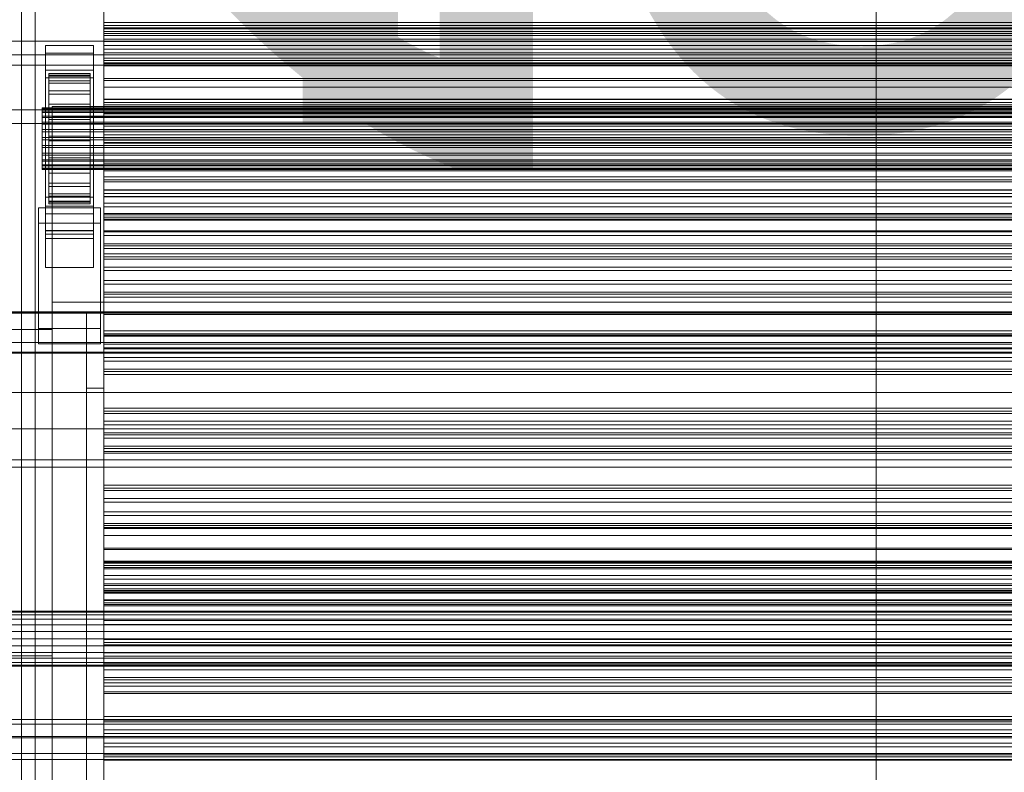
# Model space of a CAD drawing. Header units: millimetres. Extents: x -3490 to 61924, y -72580 to 6847.
# Tile 312 of 656: x -1274 to -988, y -33209 to -32990. Entities that reach past the tile are written whole.
import ezdxf

# ---------------------------------------------------------------- set-up
doc = ezdxf.new("R2010")
doc.units = ezdxf.units.MM
for name, color, linetype, lineweight in [('COTAS_O', 1, 'Continuous', 0), ('COTAS_P', 1, 'Continuous', 0), ('frontal_C03', 7, 'Continuous', 0), ('frontal_C03-dry', 7, 'Continuous', 0), ('frontal_secador', 7, 'Continuous', 0)]:
    doc.layers.add(name, color=color, linetype=linetype, lineweight=lineweight)
doc.dimstyles.new('R19_100', dxfattribs={"dimtxt": 250, "dimasz": 150, "dimexe": 150, "dimexo": 80, "dimgap": 100, "dimtad": 1, "dimtih": 1, "dimtoh": 1, "dimdsep": 46, "dimcen": 0.09, "dimadec": 0, "dimazin": 0, "dimtfac": 1, "dimtdec": 4, "dimtofl": 0, "dimtmove": 0, "dimatfit": 3, "dimfxl": 1, "dimtolj": 1, "dimtzin": 0, "dimarcsym": 0})

# ---------------------------------------------------------------- blocks, each defined once
blk = doc.blocks.new('DIM_R29_55')
at = {"layer": 'COTAS_P'}
for p, q in [((-3300, -33120), (-3150, -33075)), ((-60, -33120), (-210, -33075)), ((-3300, -34020), (-3300, -33120)), ((-3300, -33120), (-60, -33120)), ((-3300, -33120), (-3150, -33165)), ((-60, -33120), (-210, -33165)), ((-60, -34020), (-60, -33120))]:
    blk.add_line(p, q, dxfattribs=at)
blk.add_text('3240 P', height=250, dxfattribs=at).set_placement((-1680, -33020))
blk = doc.blocks.new('DIM_R29_56')
at = {"layer": 'COTAS_O'}
for p, q in [((-1725, -31700), (-1025, -31700)), ((-1025, -31700), (-1070, -31850)), ((-1025, -34400), (-1025, -31700)), ((-1025, -31700), (-980, -31850)), ((-1025, -34400), (-1070, -34250)), ((-1025, -34400), (-980, -34250)), ((-1725, -34400), (-1025, -34400))]:
    blk.add_line(p, q, dxfattribs=at)
blk.add_text('2700 O', height=250, rotation=90, dxfattribs=at).set_placement((-1125, -33050))
blk = doc.blocks.new('DIM_R29_64')
at = {"layer": 'COTAS_O'}
for p, q in [((-1400, -33000), (-700, -33000)), ((-700, -33000), (-745, -33150)), ((-700, -36000), (-700, -33000)), ((-700, -33000), (-655, -33150)), ((-700, -36000), (-745, -35850)), ((-700, -36000), (-655, -35850)), ((-1400, -36000), (-700, -36000))]:
    blk.add_line(p, q, dxfattribs=at)
blk.add_text('3000 O', height=250, rotation=90, dxfattribs=at).set_placement((-800, -34500))

msp = doc.modelspace()

# ---------------------------------------------------------------- linework, layer by layer
at = {"layer": 'frontal_C03'}
for p, q in [((-1274, -34875.113), (-1274, -32314.944)), ((-1270, -32314.944), (-1270, -34875.113)), ((-1270, -34879.011), (-1270, -32318.841)), ((-1274, -32441.623), (-1274, -35001.792)), ((-1270, -35001.792), (-1270, -32441.623)), ((-1250, -32992.085), (-1250, -32990.55)), ((-1250, -32990.55), (-1250, -32991.431)), ((1250, -32990.55), (-1250, -32990.55)), ((-1250, -32991.431), (-1250, -32994.392)), ((1250, -32991.431), (-1250, -32991.431)), ((-1250, -32995.45), (-1250, -32992.085)), ((1250, -32992.085), (-1250, -32992.085)), ((-1250, -32993.19), (-1250, -32992.392)), ((-1250, -32992.392), (-1250, -32993.774)), ((-1250, -32992.392), (1250, -32992.392)), ((-1250, -32996.112), (-1250, -32993.19)), ((-1250, -32993.19), (1250, -32993.19)), ((-1250, -32993.774), (-1250, -32997.242)), ((-1250, -32993.774), (1250, -32993.774)), ((-1250, -32994.392), (-1250, -32998.302)), ((1250, -32994.392), (-1250, -32994.392)), ((-1267, -32999.49), (-1267, -32997.244)), ((-1267, -32997.244), (-1253, -32997.244)), ((-1267, -33044.018), (-1267, -32997.244)), ((-1253, -32997.244), (-1253, -32999.49)), ((-1253, -32997.244), (-1253, -33044.018)), ((-1250, -32999.359), (-1250, -32995.45)), ((-1250, -32995.45), (1250, -32995.45)), ((-1250, -33000.961), (-1250, -32996.112)), ((-1250, -32996.112), (1250, -32996.112)), ((-1250, -32997.242), (-1250, -33002.558)), ((-1250, -32997.242), (1250, -32997.242)), ((-1253, -32999.49), (-1267, -32999.49)), ((-1267, -32999.49), (-1267, -33046.264)), ((-1253, -33046.264), (-1253, -32999.49)), ((-1250, -32998.302), (-1250, -33001.667)), ((1250, -32998.302), (-1250, -32998.302)), ((-1250, -33002.32), (-1250, -32999.359)), ((1250, -32999.359), (-1250, -32999.359)), ((-1250, -33007.405), (-1250, -33000.961)), ((-1250, -33000.961), (1250, -33000.961)), ((-1250, -33001.667), (-1250, -33003.201)), ((1250, -33001.667), (-1250, -33001.667)), ((-1250, -33003.201), (-1250, -33002.32)), ((1250, -33002.32), (-1250, -33002.32)), ((-1250, -33002.558), (-1250, -33009.36)), ((-1250, -33002.558), (1250, -33002.558)), ((1250, -33003.201), (-1250, -33003.201)), ((-1267, -33006.676), (-1267, -33004.43)), ((-1267, -33004.43), (-1253, -33004.43)), ((-1267, -33051.204), (-1267, -33004.43)), ((-1266, -33015.378), (-1266, -33005.384)), ((-1266, -33005.384), (-1266, -33006.205)), ((-1266, -33005.384), (-1254, -33005.384)), ((-1266, -33005.858), (-1266, -33005.384)), ((-1266, -33015.602), (-1266, -33005.858)), ((-1266, -33005.858), (-1254, -33005.858)), ((-1266, -33007.593), (-1266, -33005.858)), ((-1266, -33015.767), (-1266, -33006.205)), ((-1266, -33006.205), (-1266, -33008.264)), ((-1266, -33006.205), (-1254, -33006.205)), ((-1254, -33006.205), (-1254, -33005.384)), ((-1254, -33005.384), (-1254, -33015.378)), ((-1254, -33005.384), (-1254, -33005.858)), ((-1254, -33005.858), (-1254, -33015.602)), ((-1254, -33005.858), (-1254, -33007.593)), ((-1254, -33008.264), (-1254, -33006.205)), ((-1254, -33006.205), (-1254, -33015.767)), ((-1253, -33004.43), (-1253, -33006.676)), ((-1253, -33004.43), (-1253, -33051.204)), ((-1253, -33006.676), (-1267, -33006.676)), ((-1267, -33006.676), (-1267, -33053.45)), ((-1266, -33016.424), (-1266, -33007.593)), ((-1266, -33007.593), (-1254, -33007.593)), ((-1266, -33010.472), (-1266, -33007.593)), ((-1266, -33016.742), (-1266, -33008.264)), ((-1266, -33008.264), (-1266, -33011.42)), ((-1266, -33008.264), (-1254, -33008.264)), ((-1254, -33007.593), (-1254, -33016.424)), ((-1254, -33007.593), (-1254, -33010.472)), ((-1254, -33011.42), (-1254, -33008.264)), ((-1254, -33008.264), (-1254, -33016.742)), ((-1253, -33053.45), (-1253, -33006.676)), ((-1250, -33015.005), (-1250, -33007.405)), ((-1250, -33007.405), (1250, -33007.405)), ((-1250, -33009.36), (-1250, -33017.186)), ((-1250, -33009.36), (1250, -33009.36)), ((-1266, -33017.788), (-1266, -33010.472)), ((-1266, -33010.472), (-1254, -33010.472)), ((-1266, -33014.298), (-1266, -33010.472)), ((-1266, -33018.237), (-1266, -33011.42)), ((-1266, -33011.42), (-1266, -33015.459)), ((-1266, -33011.42), (-1254, -33011.42)), ((-1254, -33010.472), (-1254, -33017.788)), ((-1254, -33010.472), (-1254, -33014.298)), ((-1254, -33015.459), (-1254, -33011.42)), ((-1254, -33011.42), (-1254, -33018.237)), ((-1266, -33019.6), (-1266, -33014.298)), ((-1266, -33014.298), (-1254, -33014.298)), ((-1266, -33018.81), (-1266, -33014.298)), ((-1254, -33014.298), (-1254, -33019.6)), ((-1254, -33014.298), (-1254, -33018.81)), ((-1250, -33014.543), (-1250, -33013.008)), ((-1250, -33013.008), (-1250, -33013.889)), ((1250, -33013.008), (-1250, -33013.008)), ((-1250, -33013.889), (-1250, -33016.85)), ((1250, -33013.889), (-1250, -33013.889)), ((-1250, -33017.907), (-1250, -33014.543)), ((1250, -33014.543), (-1250, -33014.543)), ((-1250, -33023.243), (-1250, -33015.005)), ((-1250, -33015.005), (1250, -33015.005)), ((-1268, -33015.602), (-1268, -33015.378)), ((-1268, -33015.378), (-1268, -33015.767)), ((-1268, -33015.378), (1268, -33015.378)), ((-1268, -33016.424), (-1268, -33015.602)), ((-1268, -33015.602), (1268, -33015.602)), ((-1268, -33015.767), (-1268, -33016.742)), ((-1268, -33015.767), (1268, -33015.767)), ((-1268, -33017.788), (-1268, -33016.424)), ((-1268, -33016.424), (1268, -33016.424)), ((-1268, -33016.742), (-1268, -33018.237)), ((-1268, -33016.742), (1268, -33016.742)), ((-1268, -33019.6), (-1268, -33017.788)), ((-1268, -33017.788), (1268, -33017.788)), ((-1266, -33015.767), (-1266, -33015.378)), ((-1254, -33015.378), (-1266, -33015.378)), ((-1266, -33015.378), (-1266, -33015.602)), ((-1266, -33020.15), (-1266, -33015.459)), ((-1266, -33015.459), (-1266, -33020.106)), ((-1266, -33015.459), (-1254, -33015.459)), ((-1254, -33015.602), (-1266, -33015.602)), ((-1266, -33015.602), (-1266, -33016.424)), ((-1266, -33016.742), (-1266, -33015.767)), ((-1254, -33015.767), (-1266, -33015.767)), ((-1254, -33016.424), (-1266, -33016.424)), ((-1266, -33016.424), (-1266, -33017.788)), ((-1266, -33018.237), (-1266, -33016.742)), ((-1254, -33016.742), (-1266, -33016.742)), ((-1254, -33017.788), (-1266, -33017.788)), ((-1266, -33017.788), (-1266, -33019.6)), ((-1254, -33015.378), (-1254, -33015.767)), ((-1254, -33015.602), (-1254, -33015.378)), ((-1254, -33020.106), (-1254, -33015.459)), ((-1254, -33015.459), (-1254, -33020.15)), ((-1254, -33016.424), (-1254, -33015.602)), ((-1254, -33015.767), (-1254, -33016.742)), ((-1254, -33017.788), (-1254, -33016.424)), ((-1254, -33016.742), (-1254, -33018.237)), ((-1254, -33019.6), (-1254, -33017.788)), ((-1250, -33016.85), (-1250, -33020.759)), ((1250, -33016.85), (-1250, -33016.85)), ((-1250, -33017.186), (-1250, -33025.502)), ((1250, -33017.186), (-1250, -33017.186)), ((-1250, -33021.817), (-1250, -33017.907)), ((-1250, -33017.907), (1250, -33017.907)), ((-1268, -33018.237), (-1268, -33020.15)), ((-1268, -33018.237), (1268, -33018.237)), ((-1268, -33021.738), (-1268, -33019.6)), ((-1268, -33019.6), (1268, -33019.6)), ((-1268, -33020.15), (-1268, -33022.351)), ((-1268, -33020.15), (1268, -33020.15)), ((-1266, -33020.15), (-1266, -33018.237)), ((-1254, -33018.237), (-1266, -33018.237)), ((-1266, -33021.738), (-1266, -33018.81)), ((-1266, -33018.81), (-1254, -33018.81)), ((-1266, -33023.702), (-1266, -33018.81)), ((-1254, -33019.6), (-1266, -33019.6)), ((-1266, -33019.6), (-1266, -33021.738)), ((-1266, -33020.106), (-1266, -33022.351)), ((-1254, -33020.106), (-1266, -33020.106)), ((-1266, -33020.106), (-1266, -33025.043)), ((-1266, -33022.351), (-1266, -33020.15)), ((-1254, -33020.15), (-1266, -33020.15)), ((-1254, -33018.237), (-1254, -33020.15)), ((-1254, -33018.81), (-1254, -33021.738)), ((-1254, -33018.81), (-1254, -33023.702)), ((-1254, -33021.738), (-1254, -33019.6)), ((-1254, -33022.351), (-1254, -33020.106)), ((-1254, -33025.043), (-1254, -33020.106)), ((-1254, -33020.15), (-1254, -33022.351)), ((-1250, -33020.759), (-1250, -33024.124)), ((1250, -33020.759), (-1250, -33020.759)), ((-1268, -33024.055), (-1268, -33021.738)), ((-1268, -33021.738), (1268, -33021.738)), ((-1268, -33022.351), (-1268, -33024.69)), ((1268, -33022.351), (-1268, -33022.351)), ((-1254, -33021.738), (-1266, -33021.738)), ((-1266, -33021.738), (-1266, -33024.055)), ((-1266, -33022.351), (-1254, -33022.351)), ((-1266, -33024.69), (-1266, -33022.351)), ((-1266, -33024.055), (-1266, -33023.702)), ((-1266, -33023.702), (-1254, -33023.702)), ((-1266, -33028.639), (-1266, -33023.702)), ((-1254, -33024.055), (-1254, -33021.738)), ((-1254, -33022.351), (-1254, -33024.69)), ((-1254, -33023.702), (-1254, -33024.055)), ((-1254, -33023.702), (-1254, -33028.639)), ((-1250, -33024.778), (-1250, -33021.817)), ((1250, -33021.817), (-1250, -33021.817)), ((-1250, -33031.559), (-1250, -33023.243)), ((-1250, -33023.243), (1250, -33023.243)), ((-1268, -33026.394), (-1268, -33024.055)), ((-1268, -33024.055), (1268, -33024.055)), ((-1268, -33024.69), (-1268, -33027.007)), ((-1268, -33024.69), (1268, -33024.69)), ((-1268, -33028.595), (-1268, -33026.394)), ((-1268, -33026.394), (1268, -33026.394)), ((-1254, -33024.055), (-1266, -33024.055)), ((-1266, -33024.055), (-1266, -33026.394)), ((-1266, -33027.007), (-1266, -33024.69)), ((-1266, -33024.69), (-1266, -33025.043)), ((-1254, -33024.69), (-1266, -33024.69)), ((-1266, -33025.043), (-1266, -33029.935)), ((-1266, -33025.043), (-1254, -33025.043)), ((-1266, -33026.394), (-1266, -33028.639)), ((-1254, -33026.394), (-1266, -33026.394)), ((-1266, -33026.394), (-1266, -33028.595)), ((-1254, -33026.394), (-1254, -33024.055)), ((-1254, -33025.043), (-1254, -33024.69)), ((-1254, -33024.69), (-1254, -33027.007)), ((-1254, -33029.935), (-1254, -33025.043)), ((-1254, -33028.639), (-1254, -33026.394)), ((-1254, -33028.595), (-1254, -33026.394)), ((-1250, -33024.124), (-1250, -33025.659)), ((1250, -33024.124), (-1250, -33024.124)), ((-1250, -33025.659), (-1250, -33024.778)), ((1250, -33024.778), (-1250, -33024.778)), ((-1250, -33025.502), (-1250, -33033.74)), ((-1250, -33025.502), (1250, -33025.502)), ((1250, -33025.659), (-1250, -33025.659)), ((-1268, -33027.007), (-1268, -33029.145)), ((-1268, -33027.007), (1268, -33027.007)), ((-1268, -33030.508), (-1268, -33028.595)), ((-1268, -33028.595), (1268, -33028.595)), ((-1268, -33029.145), (-1268, -33030.957)), ((-1268, -33029.145), (1268, -33029.145)), ((-1266, -33029.145), (-1266, -33027.007)), ((-1266, -33027.007), (-1266, -33029.935)), ((-1254, -33027.007), (-1266, -33027.007)), ((-1266, -33028.595), (-1266, -33033.286)), ((-1254, -33028.595), (-1266, -33028.595)), ((-1266, -33028.595), (-1266, -33030.508)), ((-1266, -33028.639), (-1254, -33028.639)), ((-1266, -33033.286), (-1266, -33028.639)), ((-1266, -33030.957), (-1266, -33029.145)), ((-1266, -33029.145), (-1266, -33034.447)), ((-1254, -33029.145), (-1266, -33029.145)), ((-1254, -33029.935), (-1254, -33027.007)), ((-1254, -33027.007), (-1254, -33029.145)), ((-1254, -33033.286), (-1254, -33028.595)), ((-1254, -33030.508), (-1254, -33028.595)), ((-1254, -33028.639), (-1254, -33033.286)), ((-1254, -33034.447), (-1254, -33029.145)), ((-1254, -33029.145), (-1254, -33030.957)), ((-1268, -33032.003), (-1268, -33030.508)), ((-1268, -33030.508), (1268, -33030.508)), ((-1268, -33030.957), (-1268, -33032.321)), ((-1268, -33030.957), (1268, -33030.957)), ((-1268, -33032.978), (-1268, -33032.003)), ((-1268, -33032.003), (1268, -33032.003)), ((-1268, -33032.321), (-1268, -33033.143)), ((-1268, -33032.321), (1268, -33032.321)), ((-1266, -33029.935), (-1266, -33034.447)), ((-1266, -33029.935), (-1254, -33029.935)), ((-1266, -33030.508), (-1266, -33037.325)), ((-1254, -33030.508), (-1266, -33030.508)), ((-1266, -33030.508), (-1266, -33032.003)), ((-1266, -33032.321), (-1266, -33030.957)), ((-1266, -33030.957), (-1266, -33038.273)), ((-1254, -33030.957), (-1266, -33030.957)), ((-1266, -33032.003), (-1266, -33040.482)), ((-1254, -33032.003), (-1266, -33032.003)), ((-1266, -33032.003), (-1266, -33032.978)), ((-1266, -33033.143), (-1266, -33032.321)), ((-1266, -33032.321), (-1266, -33041.152)), ((-1254, -33032.321), (-1266, -33032.321)), ((-1254, -33034.447), (-1254, -33029.935)), ((-1254, -33037.325), (-1254, -33030.508)), ((-1254, -33032.003), (-1254, -33030.508)), ((-1254, -33038.273), (-1254, -33030.957)), ((-1254, -33030.957), (-1254, -33032.321)), ((-1254, -33040.482), (-1254, -33032.003)), ((-1254, -33032.978), (-1254, -33032.003)), ((-1254, -33041.152), (-1254, -33032.321)), ((-1254, -33032.321), (-1254, -33033.143)), ((-1250, -33039.385), (-1250, -33031.559)), ((-1250, -33031.559), (1250, -33031.559)), ((-1268, -33033.367), (-1268, -33032.978)), ((-1268, -33032.978), (1268, -33032.978)), ((-1268, -33033.143), (-1268, -33033.367)), ((-1268, -33033.143), (1268, -33033.143)), ((-1268, -33033.367), (1268, -33033.367)), ((-1266, -33032.978), (-1266, -33042.54)), ((-1254, -33032.978), (-1266, -33032.978)), ((-1266, -33032.978), (-1266, -33033.367)), ((-1266, -33033.367), (-1266, -33033.143)), ((-1266, -33033.143), (-1266, -33042.887)), ((-1254, -33033.143), (-1266, -33033.143)), ((-1266, -33033.286), (-1254, -33033.286)), ((-1266, -33037.325), (-1266, -33033.286)), ((-1266, -33033.367), (-1266, -33043.361)), ((-1254, -33033.367), (-1266, -33033.367)), ((-1266, -33034.447), (-1266, -33038.273)), ((-1266, -33034.447), (-1254, -33034.447)), ((-1254, -33042.54), (-1254, -33032.978)), ((-1254, -33033.367), (-1254, -33032.978)), ((-1254, -33042.887), (-1254, -33033.143)), ((-1254, -33033.143), (-1254, -33033.367)), ((-1254, -33033.286), (-1254, -33037.325)), ((-1254, -33043.361), (-1254, -33033.367)), ((-1254, -33038.273), (-1254, -33034.447)), ((-1250, -33033.74), (-1250, -33041.34)), ((-1250, -33033.74), (1250, -33033.74)), ((-1266, -33037.325), (-1254, -33037.325)), ((-1266, -33040.482), (-1266, -33037.325)), ((-1254, -33037.325), (-1254, -33040.482)), ((-1250, -33037), (-1250, -33035.465)), ((-1250, -33035.465), (-1250, -33036.347)), ((1250, -33035.465), (-1250, -33035.465)), ((-1250, -33036.347), (-1250, -33039.308)), ((1250, -33036.347), (-1250, -33036.347)), ((-1250, -33040.365), (-1250, -33037)), ((1250, -33037), (-1250, -33037)), ((-1266, -33038.273), (-1266, -33041.152)), ((-1266, -33038.273), (-1254, -33038.273)), ((-1266, -33040.482), (-1254, -33040.482)), ((-1266, -33042.54), (-1266, -33040.482)), ((-1254, -33041.152), (-1254, -33038.273)), ((-1254, -33040.482), (-1254, -33042.54)), ((-1250, -33039.308), (-1250, -33043.217)), ((1250, -33039.308), (-1250, -33039.308)), ((-1250, -33046.187), (-1250, -33039.385)), ((-1250, -33039.385), (1250, -33039.385)), ((-1250, -33044.274), (-1250, -33040.365)), ((-1250, -33040.365), (1250, -33040.365)), ((-1267, -33052.175), (-1267, -33041.395)), ((-1267, -33041.395), (-1253, -33041.395)), ((-1267, -33051.14), (-1267, -33041.395)), ((-1266, -33041.152), (-1266, -33042.887)), ((-1266, -33041.152), (-1254, -33041.152)), ((-1266, -33042.54), (-1254, -33042.54)), ((-1266, -33043.361), (-1266, -33042.54)), ((-1266, -33042.887), (-1266, -33043.361)), ((-1266, -33042.887), (-1254, -33042.887)), ((-1266, -33043.361), (-1254, -33043.361)), ((-1254, -33042.887), (-1254, -33041.152)), ((-1254, -33042.54), (-1254, -33043.361)), ((-1254, -33043.361), (-1254, -33042.887)), ((-1253, -33041.395), (-1253, -33052.175)), ((-1253, -33041.395), (-1253, -33051.14)), ((-1250, -33041.34), (-1250, -33047.784)), ((-1250, -33041.34), (1250, -33041.34)), ((-1250, -33043.217), (-1250, -33046.582)), ((1250, -33043.217), (-1250, -33043.217)), ((-1269, -33049.031), (-1269, -33044.539)), ((-1269, -33044.539), (-1251, -33044.539)), ((-1269, -33079.62), (-1269, -33044.539)), ((-1253, -33044.018), (-1267, -33044.018)), ((-1267, -33044.018), (-1267, -33046.264)), ((-1267, -33046.264), (-1253, -33046.264)), ((-1253, -33046.264), (-1253, -33044.018)), ((-1251, -33044.539), (-1251, -33049.031)), ((-1251, -33044.539), (-1251, -33079.62)), ((-1250, -33047.235), (-1250, -33044.274)), ((1250, -33044.274), (-1250, -33044.274)), ((-1250, -33051.504), (-1250, -33046.187)), ((-1250, -33046.187), (1250, -33046.187)), ((-1250, -33046.582), (-1250, -33048.117)), ((1250, -33046.582), (-1250, -33046.582)), ((-1251, -33049.031), (-1269, -33049.031)), ((-1269, -33084.111), (-1269, -33049.031)), ((-1251, -33084.111), (-1251, -33049.031)), ((-1250, -33048.117), (-1250, -33047.235)), ((1250, -33047.235), (-1250, -33047.235)), ((-1250, -33047.784), (-1250, -33052.633)), ((-1250, -33047.784), (1250, -33047.784)), ((1250, -33048.117), (-1250, -33048.117)), ((-1253, -33051.14), (-1267, -33051.14)), ((-1267, -33051.14), (-1267, -33061.919)), ((-1253, -33051.204), (-1267, -33051.204)), ((-1267, -33051.204), (-1267, -33053.45)), ((-1253, -33052.175), (-1267, -33052.175)), ((-1267, -33052.175), (-1267, -33061.919)), ((-1253, -33061.919), (-1253, -33051.14)), ((-1253, -33053.45), (-1253, -33051.204)), ((-1253, -33061.919), (-1253, -33052.175)), ((-1250, -33054.971), (-1250, -33051.504)), ((-1250, -33051.504), (1250, -33051.504)), ((-1267, -33053.45), (-1253, -33053.45)), ((-1250, -33052.633), (-1250, -33055.555)), ((-1250, -33052.633), (1250, -33052.633)), ((-1250, -33056.353), (-1250, -33054.971)), ((-1250, -33054.971), (1250, -33054.971)), ((-1250, -33055.555), (-1250, -33056.353)), ((-1250, -33055.555), (1250, -33055.555)), ((-1250, -33056.353), (1250, -33056.353)), ((-1250, -33059.458), (-1250, -33057.923)), ((-1250, -33057.923), (-1250, -33058.804)), ((1250, -33057.923), (-1250, -33057.923)), ((-1250, -33058.804), (-1250, -33061.765)), ((1250, -33058.804), (-1250, -33058.804)), ((-1250, -33062.823), (-1250, -33059.458)), ((1250, -33059.458), (-1250, -33059.458)), ((-1267, -33061.919), (-1253, -33061.919)), ((-1250, -33061.765), (-1250, -33065.675)), ((1250, -33061.765), (-1250, -33061.765)), ((-1250, -33066.732), (-1250, -33062.823)), ((-1250, -33062.823), (1250, -33062.823)), ((-1250, -33065.675), (-1250, -33069.039)), ((1250, -33065.675), (-1250, -33065.675)), ((-1250, -33069.693), (-1250, -33066.732)), ((1250, -33066.732), (-1250, -33066.732)), ((-1250, -33069.039), (-1250, -33070.574)), ((1250, -33069.039), (-1250, -33069.039)), ((-1250, -33070.574), (-1250, -33069.693)), ((1250, -33069.693), (-1250, -33069.693)), ((1250, -33070.574), (-1250, -33070.574)), ((-1500, -33074.787), (1500, -33074.787)), ((-1500, -33075.187), (1500, -33075.187)), ((-1251, -33079.62), (-1269, -33079.62)), ((-1269, -33079.62), (-1269, -33084.111)), ((-1251, -33084.111), (-1251, -33079.62)), ((-1250, -33081.915), (-1250, -33080.381)), ((-1250, -33080.381), (-1250, -33081.262)), ((1250, -33080.381), (-1250, -33080.381)), ((1500, -33083.77), (-1500, -33083.77)), ((-1250, -33081.262), (-1250, -33084.223)), ((1250, -33081.262), (-1250, -33081.262)), ((-1250, -33085.28), (-1250, -33081.915)), ((1250, -33081.915), (-1250, -33081.915)), ((1500, -33086.595), (-1500, -33086.595)), ((1500, -33086.88), (-1500, -33086.88)), ((-1269, -33084.111), (-1251, -33084.111)), ((-1250, -33084.223), (-1250, -33088.132)), ((1250, -33084.223), (-1250, -33084.223)), ((-1250, -33089.19), (-1250, -33085.28)), ((-1250, -33085.28), (1250, -33085.28)), ((-1250, -33088.132), (-1250, -33091.497)), ((1250, -33088.132), (-1250, -33088.132)), ((-1250, -33092.151), (-1250, -33089.19)), ((1250, -33089.19), (-1250, -33089.19)), ((-1250, -33091.497), (-1250, -33093.032)), ((1250, -33091.497), (-1250, -33091.497)), ((-1250, -33093.032), (-1250, -33092.151)), ((1250, -33092.151), (-1250, -33092.151)), ((1250, -33093.032), (-1250, -33093.032)), ((-1500, -33098.289), (1500, -33098.289)), ((-1250, -33104.373), (-1250, -33102.838)), ((-1250, -33102.838), (-1250, -33103.72)), ((1250, -33102.838), (-1250, -33102.838)), ((-1250, -33103.72), (-1250, -33106.68)), ((1250, -33103.72), (-1250, -33103.72)), ((-1250, -33107.738), (-1250, -33104.373)), ((1250, -33104.373), (-1250, -33104.373)), ((-1250, -33106.68), (-1250, -33110.59)), ((1250, -33106.68), (-1250, -33106.68)), ((1500, -33108.893), (-1500, -33108.893)), ((-1250, -33111.647), (-1250, -33107.738)), ((-1250, -33107.738), (1250, -33107.738)), ((-1250, -33110.59), (-1250, -33113.955)), ((1250, -33110.59), (-1250, -33110.59)), ((-1250, -33114.608), (-1250, -33111.647)), ((1250, -33111.647), (-1250, -33111.647)), ((-1250, -33113.955), (-1250, -33115.49)), ((1250, -33113.955), (-1250, -33113.955)), ((-1250, -33115.49), (-1250, -33114.608)), ((1250, -33114.608), (-1250, -33114.608)), ((1250, -33115.49), (-1250, -33115.49)), ((-1500, -33117.876), (1500, -33117.876)), ((-1250, -33126.831), (-1250, -33125.296)), ((-1250, -33125.296), (-1250, -33126.177)), ((1250, -33125.296), (-1250, -33125.296)), ((-1250, -33126.177), (-1250, -33129.138)), ((1250, -33126.177), (-1250, -33126.177)), ((-1250, -33130.195), (-1250, -33126.831)), ((1250, -33126.831), (-1250, -33126.831)), ((-1250, -33129.138), (-1250, -33133.048)), ((1250, -33129.138), (-1250, -33129.138)), ((-1250, -33134.105), (-1250, -33130.195)), ((-1250, -33130.195), (1250, -33130.195)), ((-1250, -33133.048), (-1250, -33136.412)), ((1250, -33133.048), (-1250, -33133.048)), ((-1250, -33137.066), (-1250, -33134.105)), ((1250, -33134.105), (-1250, -33134.105)), ((-1250, -33136.412), (-1250, -33137.947)), ((1250, -33136.412), (-1250, -33136.412)), ((-1250, -33137.947), (-1250, -33137.066)), ((1250, -33137.066), (-1250, -33137.066)), ((1250, -33137.947), (-1250, -33137.947)), ((-1250, -33149.288), (-1250, -33147.754)), ((-1250, -33147.754), (-1250, -33148.635)), ((1250, -33147.754), (-1250, -33147.754)), ((-1250, -33148.635), (-1250, -33151.596)), ((1250, -33148.635), (-1250, -33148.635)), ((-1250, -33152.653), (-1250, -33149.288)), ((1250, -33149.288), (-1250, -33149.288)), ((-1250, -33151.596), (-1250, -33155.505)), ((1250, -33151.596), (-1250, -33151.596)), ((-1250, -33156.563), (-1250, -33152.653)), ((-1250, -33152.653), (1250, -33152.653)), ((-1250, -33155.505), (-1250, -33158.87)), ((1250, -33155.505), (-1250, -33155.505)), ((-1250, -33159.523), (-1250, -33156.563)), ((1250, -33156.563), (-1250, -33156.563)), ((-1250, -33158.87), (-1250, -33160.405)), ((1250, -33158.87), (-1250, -33158.87)), ((-1250, -33160.405), (-1250, -33159.523)), ((1250, -33159.523), (-1250, -33159.523)), ((1250, -33160.405), (-1250, -33160.405)), ((-1250, -33171.746), (-1250, -33170.211)), ((-1250, -33170.211), (-1250, -33171.092)), ((1250, -33170.211), (-1250, -33170.211)), ((-1250, -33171.092), (-1250, -33174.053)), ((1250, -33171.092), (-1250, -33171.092)), ((-1250, -33175.111), (-1250, -33171.746)), ((1250, -33171.746), (-1250, -33171.746)), ((-1250, -33174.053), (-1250, -33177.963)), ((1250, -33174.053), (-1250, -33174.053)), ((-1250, -33179.02), (-1250, -33175.111)), ((-1250, -33175.111), (1250, -33175.111)), ((-1250, -33177.963), (-1250, -33181.328)), ((1250, -33177.963), (-1250, -33177.963)), ((-1250, -33181.981), (-1250, -33179.02)), ((1250, -33179.02), (-1250, -33179.02)), ((-1250, -33181.328), (-1250, -33182.862)), ((1250, -33181.328), (-1250, -33181.328)), ((-1250, -33182.862), (-1250, -33181.981)), ((1250, -33181.981), (-1250, -33181.981)), ((1250, -33182.862), (-1250, -33182.862)), ((-1250, -33194.204), (-1250, -33192.669)), ((-1250, -33192.669), (-1250, -33193.55)), ((1250, -33192.669), (-1250, -33192.669)), ((-1250, -33193.55), (-1250, -33196.511)), ((1250, -33193.55), (-1250, -33193.55)), ((-1250, -33197.568), (-1250, -33194.204)), ((1250, -33194.204), (-1250, -33194.204)), ((1530, -33198.434), (-1530, -33198.434)), ((-1250, -33196.511), (-1250, -33200.42)), ((1250, -33196.511), (-1250, -33196.511)), ((-1250, -33201.478), (-1250, -33197.568)), ((-1250, -33197.568), (1250, -33197.568)), ((-1250, -33200.42), (-1250, -33203.785)), ((1250, -33200.42), (-1250, -33200.42)), ((-1250, -33204.439), (-1250, -33201.478)), ((1250, -33201.478), (-1250, -33201.478)), ((1530, -33203.434), (-1530, -33203.434)), ((-1250, -33203.785), (-1250, -33205.32)), ((1250, -33203.785), (-1250, -33203.785)), ((-1250, -33205.32), (-1250, -33204.439)), ((1250, -33204.439), (-1250, -33204.439)), ((1250, -33205.32), (-1250, -33205.32))]:
    msp.add_line(p, q, dxfattribs=at)
at = {"layer": 'frontal_C03-dry'}
for p, q in [((-1250, -32972.5), (-1250, -33006.875)), ((-1250, -33012.875), (-1250, -32978.5)), ((-1250, -33016.875), (-1250, -32982.5)), ((-1250, -33006.875), (1250, -33006.875)), ((-1250, -33012.875), (-1250, -33006.875)), ((-1250, -33006.875), (-1250, -33041.25)), ((1250, -33012.875), (-1250, -33012.875)), ((-1250, -33016.875), (-1250, -33012.875)), ((-1250, -33047.25), (-1250, -33012.875)), ((1290, -33016), (-1290, -33016)), ((1250, -33016.875), (-1250, -33016.875)), ((-1250, -33051.25), (-1250, -33016.875)), ((-1290, -33020), (1290, -33020)), ((-1250, -33041.25), (1250, -33041.25)), ((-1250, -33047.25), (-1250, -33041.25)), ((-1250, -33041.25), (-1250, -33075.625)), ((1250, -33047.25), (-1250, -33047.25)), ((-1250, -33051.25), (-1250, -33047.25)), ((-1250, -33081.625), (-1250, -33047.25)), ((1250, -33051.25), (-1250, -33051.25)), ((-1250, -33085.625), (-1250, -33051.25)), ((-1250, -33075.625), (1250, -33075.625)), ((-1250, -33081.625), (-1250, -33075.625)), ((-1250, -33075.625), (-1250, -33110)), ((1250, -33081.625), (-1250, -33081.625)), ((-1250, -33085.625), (-1250, -33081.625)), ((-1250, -33116), (-1250, -33081.625)), ((1250, -33085.625), (-1250, -33085.625)), ((-1250, -33120), (-1250, -33085.625)), ((-1250, -33110), (1250, -33110)), ((-1250, -33116), (-1250, -33110)), ((1250, -33116), (-1250, -33116)), ((-1250, -33120), (-1250, -33116)), ((1250, -33120), (-1250, -33120))]:
    msp.add_line(p, q, dxfattribs=at)
at = {"layer": 'frontal_secador'}
for p, q in [((1300, -32996), (-1300, -32996)), ((-1400, -33000), (1400, -33000)), ((-1400, -33000), (-1250, -33000)), ((-1380, -33000), (1380, -33000)), ((-1300, -33000), (1300, -33000)), ((-1250, -33250), (-1250, -33000)), ((-1380, -33003), (1380, -33003)), ((-1265, -33015), (1265, -33015)), ((-1265, -33018), (-1265, -33015)), ((-1300, -33016), (1300, -33016)), ((-1265, -33018), (1265, -33018)), ((-1265, -33072), (-1265, -33018)), ((1300, -33020), (-1300, -33020)), ((-1265, -33072), (1265, -33072)), ((-1265, -33075), (-1265, -33072)), ((-1400, -33075), (1400, -33075)), ((-1325, -33075), (-1265, -33075)), ((-1320, -33075), (-1270, -33075)), ((-1320, -33075), (-1255, -33075)), ((-1270, -33075), (-1265, -33075)), ((-1270, -35980), (-1270, -33075)), ((-1265, -35980), (-1265, -33075)), ((-1265, -33075), (1265, -33075)), ((-1265, -33080), (-1265, -33075)), ((-1255, -33075), (-1250, -33075)), ((-1255, -33350), (-1255, -33075)), ((-1250, -33350), (-1250, -33075)), ((-1325, -33080), (-1265, -33080)), ((-1270, -33080), (-1265, -33080)), ((-1270, -33170), (-1270, -33080)), ((-1265, -33170), (-1265, -33080)), ((-1255, -33337), (-1255, -33097)), ((-1255, -33097), (-1255, -33166)), ((-1255, -33097), (-1250, -33097)), ((-1250, -33097), (-1250, -33337)), ((-1250, -33166), (-1250, -33097)), ((-1250, -33139.918), (-1250, -33137.611)), ((1250, -33137.611), (-1250, -33137.611)), ((-1250, -33143.65), (-1250, -33139.918)), ((1250, -33139.918), (-1250, -33139.918)), ((-1250, -33143.65), (-1250, -33147.382)), ((-1250, -33143.65), (1250, -33143.65)), ((-1250, -33144), (-1250, -33156)), ((1250, -33144), (-1250, -33144)), ((-1250, -33148), (-1250, -33144)), ((-1250, -33147.382), (-1250, -33149.689)), ((1250, -33147.382), (-1250, -33147.382)), ((-1250, -33160), (-1250, -33148)), ((-1250, -33148), (1250, -33148)), ((1250, -33149.689), (-1250, -33149.689)), ((-1250, -33156.709), (-1250, -33154)), ((1250, -33154), (-1250, -33154)), ((-1250, -33154.545), (-1250, -33154)), ((-1250, -33156.144), (-1250, -33154.545)), ((1250, -33154.545), (-1250, -33154.545)), ((-1250, -33156), (-1250, -33396)), ((1250, -33156), (-1250, -33156)), ((-1250, -33162), (-1250, -33156)), ((-1250, -33156), (-1250, -33160)), ((-1250, -33158.686), (-1250, -33156.144)), ((1250, -33156.144), (-1250, -33156.144)), ((-1250, -33164.651), (-1250, -33156.709)), ((1250, -33156.709), (-1250, -33156.709)), ((-1250, -33162), (-1250, -33158.686)), ((1250, -33158.686), (-1250, -33158.686)), ((1250, -33160), (-1250, -33160)), ((1320, -33162), (-1320, -33162)), ((1320, -33162.273), (-1320, -33162.273)), ((1320, -33163.072), (-1320, -33163.072)), ((1320, -33164.343), (-1320, -33164.343)), ((-1250, -33165.859), (-1250, -33162)), ((1250, -33162), (-1250, -33162)), ((-1250, -33162), (-1250, -33402)), ((-1250, -33166), (-1250, -33162)), ((1320, -33166), (-1320, -33166)), ((-1255, -33166), (-1255, -33406)), ((-1250, -33166), (-1255, -33166)), ((-1250, -33177.285), (-1250, -33164.651)), ((1250, -33164.651), (-1250, -33164.651)), ((-1250, -33170), (-1250, -33165.859)), ((1250, -33165.859), (-1250, -33165.859)), ((-1250, -33406), (-1250, -33166)), ((-1250, -33166), (1250, -33166)), ((-1325, -33170), (-1265, -33170)), ((1320, -33167.929), (-1320, -33167.929)), ((-1320, -33170), (1320, -33170)), ((-1270, -33170), (-1265, -33170)), ((-1265, -33175), (-1265, -33170)), ((-1250, -33170), (-1250, -33174.141)), ((-1250, -33170), (1250, -33170)), ((1320, -33172.071), (-1320, -33172.071)), ((-1325, -33175), (-1265, -33175)), ((1320, -33174), (-1320, -33174)), ((1320, -33175.657), (-1320, -33175.657)), ((-1250, -33174.141), (-1250, -33178)), ((1250, -33174.141), (-1250, -33174.141)), ((1320, -33176.928), (-1320, -33176.928)), ((1320, -33177.727), (-1320, -33177.727)), ((1320, -33178), (-1320, -33178)), ((-1250, -33193.75), (-1250, -33177.285)), ((1250, -33177.285), (-1250, -33177.285)), ((-1250, -33178), (-1250, -33181.314)), ((1250, -33178), (-1250, -33178)), ((-1250, -33181.314), (-1250, -33183.856)), ((1250, -33181.314), (-1250, -33181.314)), ((-1250, -33183.856), (-1250, -33185.455)), ((1250, -33183.856), (-1250, -33183.856)), ((-1250, -33185.455), (-1250, -33186)), ((1250, -33185.455), (-1250, -33185.455)), ((1250, -33186), (-1250, -33186)), ((1360, -33193.5), (-1360, -33193.5)), ((1360, -33194.863), (-1360, -33194.863)), ((-1250, -33212.924), (-1250, -33193.75)), ((1250, -33193.75), (-1250, -33193.75)), ((1360, -33198.859), (-1360, -33198.859)), ((1360, -33205.216), (-1360, -33205.216))]:
    msp.add_line(p, q, dxfattribs=at)

# ---------------------------------------------------------------- dimensions: what is measured, and where the dimension line sits
at = {"layer": 'COTAS_O'}
for p1, p2, picture, middle in [((-1725, -34400), (-1725, -31700), 'DIM_R29_56', (-1025, -33050)), ((-1400, -36000), (-1400, -33000), 'DIM_R29_64', (-700, -34500))]:
    dim = msp.add_aligned_dim(p1=p1, p2=p2, distance=-700, text='<> O', dimstyle='R19_100', dxfattribs=at)
    dim.commit()
    dim.dimension.update_dxf_attribs({"geometry": picture, "text_midpoint": middle})
at = {"layer": 'COTAS_P'}
dim = msp.add_aligned_dim(p1=(-3300, -34020), p2=(-60, -34020), distance=900, text='<> P', dimstyle='R19_100', dxfattribs=at)
dim.commit()
dim.dimension.update_dxf_attribs({"geometry": 'DIM_R29_55', "text_midpoint": (-1680, -33120)})

doc.saveas('drawing.dxf')
